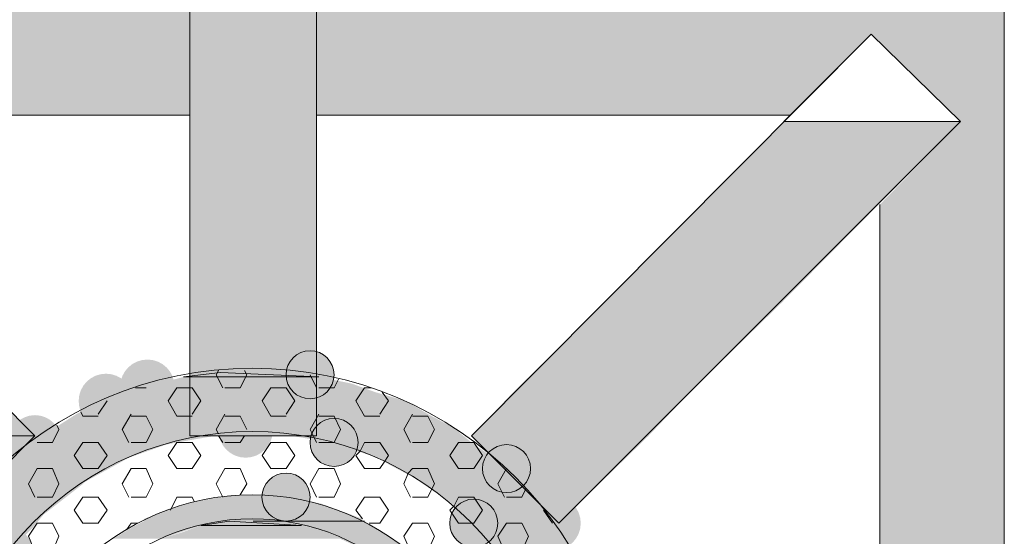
# Model space of a CAD drawing. Extents: x 3940905 to 4145695, y 925352 to 1109797.
# Tile 516 of 656: x 4009964 to 4010194, y 1099982 to 1100102. Entities that reach past the tile are written whole.
import ezdxf

# ---------------------------------------------------------------- set-up
doc = ezdxf.new("R2010")
doc.units = 0
doc.header["$LTSCALE"] = 750
doc.header["$MEASUREMENT"] = 0
doc.layers.add('CKD Equipments', color=252, linetype='CONTINUOUS', lineweight=0)

msp = doc.modelspace()

# ---------------------------------------------------------------- hatches: boundary and pattern name
at = {"layer": 'CKD Equipments', "true_color": 0xffffff}
h = msp.add_hatch(color=7, dxfattribs=at)
h.paths.add_polyline_path([(4009843.91, 1100098.92), (4010004.19, 1100109.1), (4009843.91, 1100109.1)])
h.paths.add_polyline_path([(4010004.19, 1100098.92), (4009843.91, 1100098.92), (4010004.19, 1100109.1)])
at = {"layer": 'CKD Equipments', "true_color": 0x808080}
h = msp.add_hatch(color=8, dxfattribs=at)
h.paths.add_polyline_path([(4010004.19, 1100057.2), (4010033.7, 1100109.1), (4010004.19, 1100109.1)])
h.paths.add_polyline_path([(4010033.7, 1100057.2), (4010004.19, 1100057.2), (4010033.7, 1100109.1)])
at = {"layer": 'CKD Equipments', "true_color": 0xffffff}
h = msp.add_hatch(color=7, dxfattribs=at)
h.paths.add_polyline_path([(4010033.7, 1100098.92), (4010193.97, 1100109.1), (4010033.7, 1100109.1)])
h.paths.add_polyline_path([(4010193.97, 1100098.92), (4010033.7, 1100098.92), (4010193.97, 1100109.1)])
h = msp.add_hatch(color=7, dxfattribs=at)
h.paths.add_polyline_path([(4009893.77, 1100080.09), (4010004.19, 1100098.92), (4009874.95, 1100098.92)])
h.paths.add_polyline_path([(4010004.19, 1100080.09), (4009893.77, 1100080.09), (4010004.19, 1100098.92)])
h = msp.add_hatch(color=7, dxfattribs=at)
h.paths.add_polyline_path([(4010033.7, 1100080.09), (4010162.94, 1100098.92), (4010033.7, 1100098.92)])
h.paths.add_polyline_path([(4010144.11, 1100080.09), (4010033.7, 1100080.09), (4010162.94, 1100098.92)])
h = msp.add_hatch(color=7, dxfattribs=at)
h.paths.add_polyline_path([(4010183.8, 1100078.57), (4010193.97, 1100098.92), (4010162.94, 1100098.92)])
h.paths.add_polyline_path([(4010193.97, 1100078.57), (4010183.8, 1100078.57), (4010193.97, 1100098.92)])
at = {"layer": 'CKD Equipments', "true_color": 0x808080}
h = msp.add_hatch(color=8, dxfattribs=at)
h.paths.add_polyline_path([(4010100.86, 1100036.34), (4010183.8, 1100078.57), (4010142.58, 1100078.57)])
h.paths.add_polyline_path([(4010142.07, 1100036.34), (4010100.86, 1100036.34), (4010183.8, 1100078.57)])
at = {"layer": 'CKD Equipments', "true_color": 0xffffff}
h = msp.add_hatch(color=7, dxfattribs=at)
h.paths.add_polyline_path([(4010164.97, 1100059.23), (4010193.97, 1100078.57), (4010183.8, 1100078.57)])
h.paths.add_polyline_path([(4010193.97, 1100059.23), (4010164.97, 1100059.23), (4010193.97, 1100078.57)])
h = msp.add_hatch(color=7, dxfattribs=at)
h.paths.add_polyline_path([(4010164.97, 1099948.82), (4010193.97, 1100059.23), (4010164.97, 1100059.23)])
h.paths.add_polyline_path([(4010193.97, 1099948.82), (4010164.97, 1099948.82), (4010193.97, 1100059.23)])
at = {"layer": 'CKD Equipments', "true_color": 0xff0000}
h = msp.add_hatch(color=1, dxfattribs=at)
h.paths.add_polyline_path([(4010004.19, 1100005.3), (4010033.7, 1100057.2), (4010004.19, 1100057.2)])
h.paths.add_polyline_path([(4010033.7, 1100005.3), (4010004.19, 1100005.3), (4010033.7, 1100057.2)])
h = msp.add_hatch(color=1, dxfattribs=at)
h.paths.add_polyline_path([(4010121.21, 1100015.98), (4010080, 1100015.98), (4010100.86, 1100036.34)])
h.paths.add_polyline_path([(4010069.82, 1100005.3), (4010121.21, 1100015.98), (4010080, 1100015.98)])
h.paths.add_polyline_path([(4010111.04, 1100005.3), (4010069.82, 1100005.3), (4010121.21, 1100015.98)])
at = {"layer": 'CKD Equipments', "true_color": 0x808080}
h = msp.add_hatch(color=8, dxfattribs=at)
h.paths.add_polyline_path([(4010121.21, 1100015.98), (4010142.07, 1100036.34), (4010100.86, 1100036.34)])
h.paths.add_polyline_path([(4010142.07, 1100036.34), (4010121.21, 1100015.98)], flags=16)
h = msp.add_hatch(color=8, dxfattribs=at)
edge = h.paths.add_edge_path(flags=16)
edge.add_arc((4010032.17, 1100019.55), 5.6, 0, 360)
h = msp.add_hatch(color=8, dxfattribs=at)
edge = h.paths.add_edge_path(flags=16)
edge.add_arc((4009994.26, 1100016.75), 6.35, 0, 360)
h = msp.add_hatch(color=8, dxfattribs=at)
h.paths.add_polyline_path([(4010029.12, 1100020.05), (4010011.31, 1100020.05), (4010015.89, 1100020.56)])
h.paths.add_polyline_path([(4010034.21, 1100019.04), (4010029.12, 1100020.05), (4010011.31, 1100020.05)])
h = msp.add_hatch(color=8, dxfattribs=at)
edge = h.paths.add_edge_path(flags=16)
edge.add_arc((4009984.6, 1100013.44), 6.36, 0, 360)
h = msp.add_hatch(color=8, dxfattribs=at)
h.paths.add_polyline_path([(4010041.84, 1100017.51), (4010002.66, 1100019.04), (4010034.21, 1100019.04)])
h.paths.add_polyline_path([(4009997.06, 1100017.51), (4010041.84, 1100017.51), (4010002.66, 1100019.04)])
at = {"layer": 'CKD Equipments', "true_color": 0xff0000}
h = msp.add_hatch(color=1, dxfattribs=at)
h.paths.add_polyline_path([(4009926.85, 1100005.3), (4009957.88, 1100015.98), (4009916.67, 1100015.98)])
h.paths.add_polyline_path([(4009968.06, 1100005.3), (4009926.85, 1100005.3), (4009957.88, 1100015.98)])
at = {"layer": 'CKD Equipments', "true_color": 0x808080}
h = msp.add_hatch(color=8, dxfattribs=at)
h.paths.add_polyline_path([(4010054.56, 1100013.44), (4009989.94, 1100015.47), (4010047.43, 1100015.47)])
h.paths.add_polyline_path([(4009984.34, 1100013.44), (4010054.56, 1100013.44), (4009989.94, 1100015.47)])
h = msp.add_hatch(color=8, dxfattribs=at)
h.paths.add_polyline_path([(4010047.43, 1100015.47), (4009997.06, 1100017.51), (4010041.84, 1100017.51)])
h.paths.add_polyline_path([(4009989.94, 1100015.47), (4010047.43, 1100015.47), (4009997.06, 1100017.51)])
h = msp.add_hatch(color=8, dxfattribs=at)
h.paths.add_polyline_path([(4010059.65, 1100010.39), (4009984.34, 1100013.44), (4010054.56, 1100013.44)])
h.paths.add_polyline_path([(4009977.73, 1100010.39), (4010059.65, 1100010.39), (4009984.34, 1100013.44)])
h = msp.add_hatch(color=8, dxfattribs=at)
edge = h.paths.add_edge_path(flags=16)
edge.add_arc((4010017.16, 1100006.57), 6.35, 0, 360)
h = msp.add_hatch(color=8, dxfattribs=at)
edge = h.paths.add_edge_path(flags=16)
edge.add_arc((4009968.06, 1100004.03), 6.11, 0, 360)
h = msp.add_hatch(color=8, dxfattribs=at)
h.paths.add_polyline_path([(4010066.26, 1100006.82), (4009977.73, 1100010.39), (4010059.65, 1100010.39)])
h.paths.add_polyline_path([(4009972.13, 1100006.82), (4010066.26, 1100006.82), (4009977.73, 1100010.39)])
h = msp.add_hatch(color=8, dxfattribs=at)
edge = h.paths.add_edge_path(flags=16)
edge.add_arc((4010037.77, 1100003.77), 5.6, 0, 360)
h = msp.add_hatch(color=8, dxfattribs=at)
h.paths.add_polyline_path([(4010067.28, 1100005.81), (4009972.13, 1100006.82), (4010066.26, 1100006.82)])
h.paths.add_polyline_path([(4009971.11, 1100005.81), (4010067.28, 1100005.81), (4009972.13, 1100006.82)])
h = msp.add_hatch(color=8, dxfattribs=at)
edge = h.paths.add_edge_path(flags=16)
edge.add_arc((4009960.43, 1099997.67), 6.61, 0, 360)
h = msp.add_hatch(color=8, dxfattribs=at)
h.paths.add_polyline_path([(4010001.13, 1100003.77), (4009971.11, 1100005.81), (4010012.84, 1100005.81)])
h.paths.add_polyline_path([(4009968.06, 1100003.77), (4010001.13, 1100003.77), (4009971.11, 1100005.81)])
h = msp.add_hatch(color=8, dxfattribs=at)
h.paths.add_polyline_path([(4010069.82, 1100003.77), (4010025.05, 1100005.81), (4010067.28, 1100005.81)])
h.paths.add_polyline_path([(4010036.75, 1100003.77), (4010069.82, 1100003.77), (4010025.05, 1100005.81)])
at = {"layer": 'CKD Equipments', "true_color": 0xff0000}
h = msp.add_hatch(color=1, dxfattribs=at)
h.paths.add_polyline_path([(4010090.17, 1099984.95), (4010111.04, 1100005.3), (4010069.82, 1100005.3)])
h.paths.add_polyline_path([(4010111.04, 1100005.3), (4010090.17, 1099984.95)], flags=16)
at = {"layer": 'CKD Equipments', "true_color": 0x808080}
h = msp.add_hatch(color=8, dxfattribs=at)
h.paths.add_polyline_path([(4009989.94, 1100000.21), (4009966.53, 1100003.26), (4009998.59, 1100003.26)])
h.paths.add_polyline_path([(4009962.97, 1100000.21), (4009989.94, 1100000.21), (4009966.53, 1100003.26)])
h = msp.add_hatch(color=8, dxfattribs=at)
h.paths.add_polyline_path([(4009998.59, 1100003.26), (4009968.06, 1100003.77), (4010001.13, 1100003.77)])
h.paths.add_polyline_path([(4009966.53, 1100003.26), (4009998.59, 1100003.26), (4009968.06, 1100003.77)])
h = msp.add_hatch(color=8, dxfattribs=at)
h.paths.add_polyline_path([(4010074.91, 1100000.21), (4010036.75, 1100003.77), (4010069.82, 1100003.77)])
h.paths.add_polyline_path([(4010047.94, 1100000.21), (4010074.91, 1100000.21), (4010036.75, 1100003.77)])
h = msp.add_hatch(color=8, dxfattribs=at)
edge = h.paths.add_edge_path(flags=16)
edge.add_arc((4010077.96, 1099997.67), 5.6, 0, 360)
h = msp.add_hatch(color=8, dxfattribs=at)
h.paths.add_polyline_path([(4009979.76, 1099994.61), (4009962.97, 1100000.21), (4009989.94, 1100000.21)])
h.paths.add_polyline_path([(4009956.87, 1099994.61), (4009979.76, 1099994.61), (4009962.97, 1100000.21)])
h = msp.add_hatch(color=8, dxfattribs=at)
h.paths.add_polyline_path([(4010076.44, 1099998.68), (4010047.94, 1100000.21), (4010074.91, 1100000.21)])
h.paths.add_polyline_path([(4010050.49, 1099998.68), (4010076.44, 1099998.68), (4010047.94, 1100000.21)])
h = msp.add_hatch(color=8, dxfattribs=at)
h.paths.add_polyline_path([(4010081.02, 1099994.61), (4010050.49, 1099998.68), (4010076.44, 1099998.68)])
h.paths.add_polyline_path([(4010058.12, 1099994.61), (4010081.02, 1099994.61), (4010050.49, 1099998.68)])
h = msp.add_hatch(color=8, dxfattribs=at)
edge = h.paths.add_edge_path(flags=16)
edge.add_arc((4010026.57, 1099991.05), 5.6, 0, 360)
h = msp.add_hatch(color=8, dxfattribs=at)
edge = h.paths.add_edge_path(flags=16)
edge.add_arc((4010026.57, 1099991.05), 5.6, 0, 360)
h = msp.add_hatch(color=8, dxfattribs=at)
h.paths.add_polyline_path([(4009970.1, 1099986.98), (4009956.36, 1099994.1), (4009979.25, 1099994.1)])
h.paths.add_polyline_path([(4009950.76, 1099986.98), (4009970.1, 1099986.98), (4009956.36, 1099994.1)])
h = msp.add_hatch(color=8, dxfattribs=at)
h.paths.add_polyline_path([(4009979.25, 1099994.1), (4009956.87, 1099994.61), (4009979.76, 1099994.61)])
h.paths.add_polyline_path([(4009956.36, 1099994.1), (4009979.25, 1099994.1), (4009956.87, 1099994.61)])
h = msp.add_hatch(color=8, dxfattribs=at)
h.paths.add_polyline_path([(4010085.6, 1099989.53), (4010058.12, 1099994.61), (4010081.02, 1099994.61)])
h.paths.add_polyline_path([(4010065.24, 1099989.53), (4010085.6, 1099989.53), (4010058.12, 1099994.61)])
h = msp.add_hatch(color=8, dxfattribs=at)
h.paths.add_polyline_path([(4010034.71, 1099989.53), (4010013.85, 1099991.56), (4010024.03, 1099991.56)])
h.paths.add_polyline_path([(4010003.17, 1099989.53), (4010034.71, 1099989.53), (4010013.85, 1099991.56)])
h = msp.add_hatch(color=8, dxfattribs=at)
edge = h.paths.add_edge_path(flags=16)
edge.add_arc((4010070.33, 1099984.95), 5.6, 0, 360)
h = msp.add_hatch(color=8, dxfattribs=at)
edge = h.paths.add_edge_path(flags=16)
edge.add_arc((4010088.9, 1099984.95), 6.36, 0, 360)
h = msp.add_hatch(color=8, dxfattribs=at)
h.paths.add_polyline_path([(4010044.38, 1099985.96), (4010003.17, 1099989.53), (4010034.71, 1099989.53)])
h.paths.add_polyline_path([(4009993.5, 1099985.96), (4010044.38, 1099985.96), (4010003.17, 1099989.53)])
h = msp.add_hatch(color=8, dxfattribs=at)
h.paths.add_polyline_path([(4010087.12, 1099986.98), (4010065.24, 1099989.53), (4010085.6, 1099989.53)])
h.paths.add_polyline_path([(4010067.79, 1099986.98), (4010087.12, 1099986.98), (4010065.24, 1099989.53)])
h = msp.add_hatch(color=8, dxfattribs=at)
h.paths.add_polyline_path([(4009967.55, 1099983.93), (4009950.76, 1099986.98), (4009970.1, 1099986.98)])
h.paths.add_polyline_path([(4009948.22, 1099983.93), (4009967.55, 1099983.93), (4009950.76, 1099986.98)])
h = msp.add_hatch(color=8, dxfattribs=at)
h.paths.add_polyline_path([(4010015.89, 1099985.45), (4009993.5, 1099985.96), (4010016.4, 1099985.96)])
h.paths.add_polyline_path([(4009993.5, 1099985.45), (4010015.89, 1099985.45), (4009993.5, 1099985.96)])
h = msp.add_hatch(color=8, dxfattribs=at)
h.paths.add_polyline_path([(4010026.57, 1099985.45), (4010013.34, 1099985.45), (4010016.4, 1099985.96)])
h.paths.add_polyline_path([(4010030.14, 1099984.44), (4010026.57, 1099985.45), (4010013.34, 1099985.45)])
h = msp.add_hatch(color=8, dxfattribs=at)
h.paths.add_polyline_path([(4010044.38, 1099985.45), (4010016.4, 1099985.96), (4010044.38, 1099985.96)])
h.paths.add_polyline_path([(4010018.94, 1099985.45), (4010044.38, 1099985.45), (4010016.4, 1099985.96)])
h = msp.add_hatch(color=8, dxfattribs=at)
h.paths.add_polyline_path([(4010093.23, 1099978.33), (4010067.79, 1099986.98), (4010087.12, 1099986.98)])
h.paths.add_polyline_path([(4010075.93, 1099978.33), (4010093.23, 1099978.33), (4010067.79, 1099986.98)])
h = msp.add_hatch(color=8, dxfattribs=at)
h.paths.add_polyline_path([(4009961.95, 1099978.33), (4009948.22, 1099983.93), (4009967.55, 1099983.93)])
h.paths.add_polyline_path([(4009944.65, 1099978.33), (4009961.95, 1099978.33), (4009948.22, 1099983.93)])
h = msp.add_hatch(color=8, dxfattribs=at)
edge = h.paths.add_edge_path(flags=16)
edge.add_arc((4009961.19, 1099978.08), 6.35, 0, 360)
h = msp.add_hatch(color=8, dxfattribs=at)
h.paths.add_polyline_path([(4009997.57, 1099981.38), (4009991.47, 1099984.44), (4010006.73, 1099984.44)])
h.paths.add_polyline_path([(4009986.38, 1099981.38), (4009997.57, 1099981.38), (4009991.47, 1099984.44)])
h = msp.add_hatch(color=8, dxfattribs=at)
h.paths.add_polyline_path([(4010006.73, 1099984.44), (4009993.5, 1099985.45), (4010015.89, 1099985.45)])
h.paths.add_polyline_path([(4009991.47, 1099984.44), (4010006.73, 1099984.44), (4009993.5, 1099985.45)])
h = msp.add_hatch(color=8, dxfattribs=at)
h.paths.add_polyline_path([(4010035.73, 1099982.91), (4010006.73, 1099984.44), (4010030.14, 1099984.44)])
h.paths.add_polyline_path([(4010002.66, 1099982.91), (4010035.73, 1099982.91), (4010006.73, 1099984.44)])
h = msp.add_hatch(color=8, dxfattribs=at)
h.paths.add_polyline_path([(4010048.96, 1099982.91), (4010026.57, 1099985.45), (4010044.89, 1099985.45)])
h.paths.add_polyline_path([(4010035.73, 1099982.91), (4010048.96, 1099982.91), (4010026.57, 1099985.45)])
h = msp.add_hatch(color=8, dxfattribs=at)
h.paths.add_polyline_path([(4010039.8, 1099981.38), (4010002.66, 1099982.91), (4010035.73, 1099982.91)])
h.paths.add_polyline_path([(4009997.57, 1099981.38), (4010039.8, 1099981.38), (4010002.66, 1099982.91)])
h = msp.add_hatch(color=8, dxfattribs=at)
h.paths.add_polyline_path([(4010053.54, 1099979.86), (4010035.73, 1099982.91), (4010048.96, 1099982.91)])
h.paths.add_polyline_path([(4010042.35, 1099979.86), (4010053.54, 1099979.86), (4010035.73, 1099982.91)])

# ---------------------------------------------------------------- linework, layer by layer
at = {"layer": 'CKD Equipments', "color": 8, "true_color": 0x808080}
for p, q in [((4010004.19, 1100109.1), (4010004.19, 1100005.3)), ((4010033.7, 1100005.3), (4010033.7, 1100109.1)), ((4010193.97, 1100109.1), (4010193.97, 1099759.03)), ((4009968.06, 1100005.3), (4009874.95, 1100098.92)), ((4010069.82, 1100005.3), (4010162.94, 1100098.92)), ((4010162.94, 1100098.92), (4010142.58, 1100078.57)), ((4010142.58, 1100078.57), (4010162.94, 1100098.92)), ((4010162.94, 1100098.92), (4010142.58, 1100078.57)), ((4010183.8, 1100078.57), (4010162.94, 1100098.92)), ((4010162.94, 1100098.92), (4010162.94, 1100098.92)), ((4010183.8, 1100078.57), (4010162.94, 1100098.92)), ((4010162.94, 1100098.92), (4010162.94, 1100098.92)), ((4009893.77, 1100080.09), (4010004.19, 1100080.09)), ((4010033.7, 1100080.09), (4010144.11, 1100080.09)), ((4010090.17, 1099984.95), (4010183.8, 1100078.57)), ((4010142.58, 1100078.57), (4010183.8, 1100078.57)), ((4010164.97, 1100059.23), (4010164.97, 1099948.82)), ((4010002.66, 1100019.04), (4010011.31, 1100020.05)), ((4010010.8, 1100020.56), (4010010.29, 1100019.55)), ((4010011.31, 1100020.05), (4010034.21, 1100019.04)), ((4010016.91, 1100020.56), (4010017.41, 1100019.55)), ((4010034.21, 1100019.04), (4010002.66, 1100019.04)), ((4010010.29, 1100019.55), (4010011.82, 1100016.49)), ((4010017.41, 1100019.55), (4010015.89, 1100016.49)), ((4010032.17, 1100019.55), (4010033.7, 1100016.49)), ((4010038.78, 1100018.53), (4010037.77, 1100016.49)), ((4009994.01, 1100016.49), (4009991.47, 1100016.49)), ((4010001.13, 1100016.49), (4009999.1, 1100013.44)), ((4010004.69, 1100016.49), (4010001.13, 1100016.49)), ((4010004.69, 1100016.49), (4010006.73, 1100013.44)), ((4010015.89, 1100016.49), (4010012.33, 1100016.49)), ((4010023.01, 1100016.49), (4010020.98, 1100013.44)), ((4010026.57, 1100016.49), (4010023.01, 1100016.49)), ((4010026.57, 1100016.49), (4010028.61, 1100013.44)), ((4010037.77, 1100016.49), (4010034.21, 1100016.49)), ((4010044.89, 1100016.49), (4010042.86, 1100013.44)), ((4010046.42, 1100016.49), (4010044.89, 1100016.49)), ((4010048.96, 1100015.47), (4010050.49, 1100013.44)), ((4009984.85, 1100013.44), (4009982.82, 1100010.39)), ((4009999.1, 1100013.44), (4010001.13, 1100009.88)), ((4010006.73, 1100013.44), (4010004.69, 1100010.39)), ((4010020.98, 1100013.44), (4010023.01, 1100009.88)), ((4010028.61, 1100013.44), (4010026.57, 1100010.39)), ((4010042.86, 1100013.44), (4010044.89, 1100009.88)), ((4010050.49, 1100013.44), (4010048.45, 1100010.39)), ((4009978.74, 1100010.9), (4009979.25, 1100009.88)), ((4009982.82, 1100009.88), (4009979.25, 1100009.88)), ((4009990.45, 1100010.39), (4009988.41, 1100006.82)), ((4009994.01, 1100009.88), (4009990.45, 1100009.88)), ((4009994.01, 1100009.88), (4009995.54, 1100006.82)), ((4010004.69, 1100009.88), (4010001.13, 1100009.88)), ((4010012.33, 1100010.39), (4010010.29, 1100006.82)), ((4010015.89, 1100009.88), (4010012.33, 1100009.88)), ((4010015.89, 1100009.88), (4010017.41, 1100006.82)), ((4010026.57, 1100009.88), (4010023.01, 1100009.88)), ((4010034.21, 1100010.39), (4010032.17, 1100006.82)), ((4010037.77, 1100009.88), (4010034.21, 1100009.88)), ((4010037.77, 1100009.88), (4010039.29, 1100006.82)), ((4010048.45, 1100009.88), (4010044.89, 1100009.88)), ((4010056.08, 1100010.39), (4010054.05, 1100006.82)), ((4010059.65, 1100009.88), (4010056.08, 1100009.88)), ((4010059.65, 1100009.88), (4010061.17, 1100006.82)), ((4009973.66, 1100006.82), (4009972.13, 1100003.77)), ((4009973.15, 1100007.84), (4009973.66, 1100006.82)), ((4009988.41, 1100006.82), (4009989.94, 1100003.77)), ((4009995.54, 1100006.82), (4009994.01, 1100003.77)), ((4010010.29, 1100006.82), (4010010.8, 1100005.81)), ((4010032.17, 1100006.82), (4010033.19, 1100004.79)), ((4010039.29, 1100006.82), (4010037.77, 1100003.77)), ((4010054.05, 1100006.82), (4010055.58, 1100003.77)), ((4010061.17, 1100006.82), (4010059.65, 1100003.77)), ((4009968.06, 1100005.3), (4009947.71, 1099984.95)), ((4010004.19, 1100005.3), (4010033.7, 1100005.3)), ((4010010.8, 1100005.3), (4010011.82, 1100003.77)), ((4010016.91, 1100005.3), (4010015.89, 1100003.77)), ((4010033.19, 1100004.79), (4010033.7, 1100003.77)), ((4010069.82, 1100005.3), (4010090.17, 1099984.95)), ((4009972.13, 1100003.77), (4009968.57, 1100003.77)), ((4009979.25, 1100003.77), (4009977.22, 1100000.72)), ((4009982.82, 1100003.77), (4009979.25, 1100003.77)), ((4009982.82, 1100003.77), (4009984.85, 1100000.72)), ((4009994.01, 1100003.77), (4009990.45, 1100003.77)), ((4010001.13, 1100003.77), (4009999.1, 1100000.72)), ((4010004.69, 1100003.77), (4010001.13, 1100003.77)), ((4010004.69, 1100003.77), (4010006.73, 1100000.72)), ((4010015.89, 1100003.77), (4010012.33, 1100003.77)), ((4010023.01, 1100003.77), (4010020.98, 1100000.72)), ((4010026.57, 1100003.77), (4010023.01, 1100003.77)), ((4010026.57, 1100003.77), (4010028.61, 1100000.72)), ((4010037.77, 1100003.77), (4010034.21, 1100003.77)), ((4010043.87, 1100001.74), (4010042.86, 1100000.72)), ((4010044.89, 1100003.77), (4010043.87, 1100001.74)), ((4010048.45, 1100003.77), (4010044.89, 1100003.77)), ((4010048.45, 1100003.77), (4010050.49, 1100000.72)), ((4010059.65, 1100003.77), (4010056.08, 1100003.77)), ((4010066.77, 1100003.77), (4010064.73, 1100000.72)), ((4010070.33, 1100003.77), (4010066.77, 1100003.77)), ((4010070.33, 1100003.77), (4010072.37, 1100000.72)), ((4009977.22, 1100000.72), (4009979.25, 1099997.67)), ((4009984.85, 1100000.72), (4009982.82, 1099997.67)), ((4009999.1, 1100000.72), (4010001.13, 1099997.67)), ((4010006.73, 1100000.72), (4010004.69, 1099997.67)), ((4010020.98, 1100000.72), (4010023.01, 1099997.67)), ((4010028.61, 1100000.72), (4010026.57, 1099997.67)), ((4010042.86, 1100000.72), (4010044.89, 1099997.67)), ((4010050.49, 1100000.72), (4010049.47, 1099999.19)), ((4010064.73, 1100000.72), (4010066.77, 1099997.67)), ((4010072.37, 1100000.72), (4010070.33, 1099997.67)), ((4009968.57, 1099997.67), (4009966.53, 1099994.1)), ((4009972.13, 1099997.67), (4009968.57, 1099997.67)), ((4009972.13, 1099997.67), (4009973.66, 1099994.1)), ((4009982.82, 1099997.67), (4009979.25, 1099997.67)), ((4009990.45, 1099997.67), (4009988.41, 1099994.1)), ((4009994.01, 1099997.67), (4009990.45, 1099997.67)), ((4009994.01, 1099997.67), (4009995.54, 1099994.1)), ((4010004.69, 1099997.67), (4010001.13, 1099997.67)), ((4010012.33, 1099997.67), (4010010.29, 1099994.1)), ((4010015.89, 1099997.67), (4010012.33, 1099997.67)), ((4010015.89, 1099997.67), (4010017.41, 1099994.1)), ((4010026.57, 1099997.67), (4010023.01, 1099997.67)), ((4010034.21, 1099997.67), (4010032.17, 1099994.1)), ((4010037.77, 1099997.67), (4010034.21, 1099997.67)), ((4010037.77, 1099997.67), (4010039.29, 1099994.1)), ((4010048.45, 1099997.67), (4010044.89, 1099997.67)), ((4010049.47, 1099999.19), (4010048.45, 1099997.67)), ((4010056.08, 1099997.67), (4010055.07, 1099996.65)), ((4010059.65, 1099997.67), (4010056.08, 1099997.67)), ((4010059.65, 1099997.67), (4010061.17, 1099994.1)), ((4010070.33, 1099997.67), (4010066.77, 1099997.67)), ((4010077.96, 1099997.67), (4010075.93, 1099994.1)), ((4010055.07, 1099996.65), (4010054.05, 1099994.1)), ((4009966.53, 1099994.1), (4009968.06, 1099991.05)), ((4009973.66, 1099994.1), (4009972.13, 1099991.05)), ((4009988.41, 1099994.1), (4009989.94, 1099991.05)), ((4009995.54, 1099994.1), (4009994.01, 1099991.05)), ((4010010.29, 1099994.1), (4010011.82, 1099991.05)), ((4010017.41, 1099994.1), (4010015.89, 1099991.56)), ((4010032.17, 1099994.1), (4010033.7, 1099991.05)), ((4010039.29, 1099994.1), (4010037.77, 1099991.05)), ((4010054.05, 1099994.1), (4010055.58, 1099991.05)), ((4010060.66, 1099993.09), (4010059.65, 1099991.05)), ((4010061.17, 1099994.1), (4010060.66, 1099993.09)), ((4010075.93, 1099994.1), (4010077.45, 1099991.05)), ((4010082.54, 1099993.09), (4010081.53, 1099991.05)), ((4009972.13, 1099991.05), (4009968.57, 1099991.05)), ((4009979.25, 1099991.05), (4009977.22, 1099988)), ((4009982.82, 1099991.05), (4009979.25, 1099991.05)), ((4009982.82, 1099991.05), (4009984.85, 1099988)), ((4009994.01, 1099991.05), (4009990.45, 1099991.05)), ((4010001.13, 1099991.05), (4009999.61, 1099988)), ((4010004.69, 1099991.05), (4010001.13, 1099991.05)), ((4010004.69, 1099991.05), (4010005.2, 1099990.03)), ((4010037.77, 1099991.05), (4010034.21, 1099991.05)), ((4010044.89, 1099991.05), (4010042.86, 1099988)), ((4010048.45, 1099991.05), (4010044.89, 1099991.05)), ((4010048.45, 1099991.05), (4010050.49, 1099988)), ((4010059.65, 1099991.05), (4010056.08, 1099991.05)), ((4010066.77, 1099991.05), (4010065.75, 1099989.02)), ((4010070.33, 1099991.05), (4010066.77, 1099991.05)), ((4010070.33, 1099991.05), (4010072.37, 1099988)), ((4010081.53, 1099991.05), (4010077.96, 1099991.05)), ((4009977.22, 1099988), (4009979.25, 1099984.95)), ((4009984.85, 1099988), (4009982.82, 1099984.95)), ((4010042.86, 1099988), (4010044.38, 1099985.96)), ((4010050.49, 1099988), (4010048.45, 1099984.95)), ((4010065.75, 1099989.02), (4010064.73, 1099988)), ((4010064.73, 1099988), (4010066.77, 1099984.95)), ((4010072.37, 1099988), (4010070.33, 1099984.95)), ((4010086.61, 1099988), (4010088.65, 1099984.95)), ((4009968.57, 1099984.95), (4009966.53, 1099981.89)), ((4009972.13, 1099984.95), (4009968.57, 1099984.95)), ((4009972.13, 1099984.95), (4009973.66, 1099981.89)), ((4009982.82, 1099984.95), (4009979.25, 1099984.95)), ((4009990.45, 1099984.95), (4009989.43, 1099983.42)), ((4009991.97, 1099984.95), (4009990.45, 1099984.95)), ((4010006.73, 1099984.44), (4010013.34, 1099985.45)), ((4010030.14, 1099984.44), (4010006.73, 1099984.44)), ((4010013.34, 1099985.45), (4010030.14, 1099984.44)), ((4010044.89, 1099985.45), (4010018.94, 1099985.45)), ((4010018.94, 1099985.45), (4010026.57, 1099985.45)), ((4010044.89, 1099985.45), (4010018.94, 1099985.45)), ((4010018.94, 1099985.45), (4010044.38, 1099985.45)), ((4010026.57, 1099985.45), (4010044.89, 1099985.45)), ((4010044.38, 1099985.45), (4010044.89, 1099985.45)), ((4010044.89, 1099985.45), (4010044.89, 1099985.45)), ((4010048.45, 1099984.95), (4010045.91, 1099984.95)), ((4010056.08, 1099984.95), (4010054.05, 1099981.89)), ((4010059.65, 1099984.95), (4010056.08, 1099984.95)), ((4010059.65, 1099984.95), (4010061.17, 1099981.89)), ((4010070.33, 1099984.95), (4010066.77, 1099984.95)), ((4010077.96, 1099984.95), (4010075.93, 1099981.89)), ((4010081.53, 1099984.95), (4010077.96, 1099984.95)), ((4010081.53, 1099984.95), (4010083.05, 1099981.89)), ((4009966.53, 1099981.89), (4009968.06, 1099978.33)), ((4009973.66, 1099981.89), (4009972.13, 1099978.33)), ((4010054.05, 1099981.89), (4010055.58, 1099978.33)), ((4010061.17, 1099981.89), (4010059.65, 1099978.33)), ((4010075.93, 1099981.89), (4010077.45, 1099978.33)), ((4010083.05, 1099981.89), (4010081.53, 1099978.33))]:
    msp.add_line(p, q, dxfattribs=at)
at = {"layer": 'CKD Equipments', "color": 1, "true_color": 0xff0000}
for p, q in [((4009968.06, 1100005.3), (4009926.85, 1100005.3)), ((4009947.71, 1099984.95), (4009968.06, 1100005.3))]:
    msp.add_line(p, q, dxfattribs=at)
at = {"layer": 'CKD Equipments', "color": 8, "true_color": 0x808080}
for centre, radius in [((4010032.17, 1100019.55), 5.6), ((4010018.69, 1099934.32), 86.75), ((4010037.77, 1100003.77), 5.6), ((4010018.69, 1099934.32), 72), ((4010077.96, 1099997.67), 5.6), ((4010026.57, 1099991.05), 5.6), ((4010026.57, 1099991.05), 5.6), ((4010018.69, 1099934.32), 57.24), ((4010070.33, 1099984.95), 5.6), ((4010018.69, 1099934.32), 51.64)]:
    msp.add_circle(centre, radius, dxfattribs=at)
for points in [[(4010034.21, 1100019.04), (4010002.66, 1100019.04), (4010011.31, 1100020.05)], [(4010030.14, 1099984.44), (4010006.73, 1099984.44), (4010013.34, 1099985.45)]]:
    msp.add_solid(points, dxfattribs=at)
at = {"layer": 'CKD Equipments', "color": 1, "true_color": 0xff0000}
msp.add_solid([(4009947.71, 1099984.95), (4009968.06, 1100005.3), (4009926.85, 1100005.3)], dxfattribs=at)

doc.saveas('drawing.dxf')
